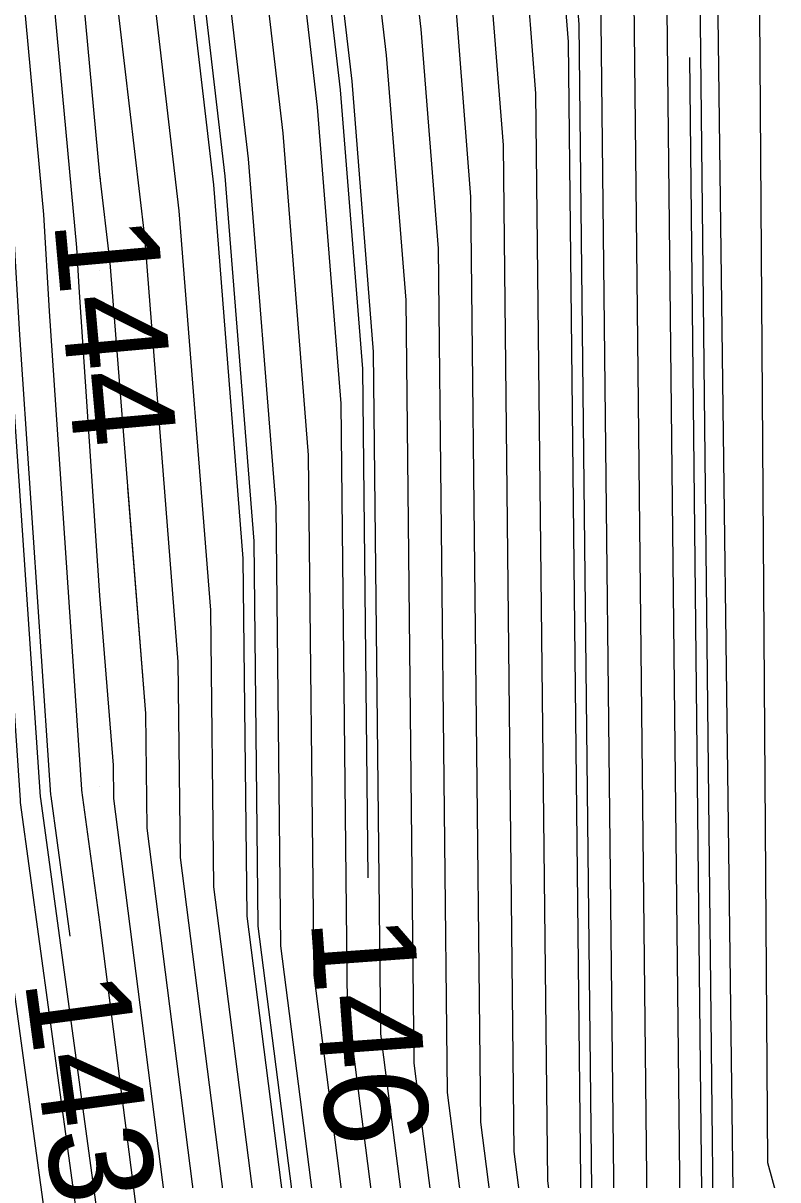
# Model space of a CAD drawing. Extents: x 2354170 to 2357230, y 866100 to 868290.
# Drawn here: x 2355318.49 to 2355333.12, y 867232.39 to 867254.81 of the extents above; entities that cross this region are included whole.
import ezdxf

# ---------------------------------------------------------------- set-up
doc = ezdxf.new("R2010")
doc.units = 0
for name, color, linetype in [('Default', 7, 'Continuous'), ('DTM Contours Major', 7, 'Continuous'), ('DTM Contours Minor', 7, 'Continuous'), ('DTM Contours Minor Text', 7, 'Continuous'), ('Exist DTM QL2 LIDAR Elevation Point', 7, 'Continuous'), ('PH Exist DTM Breakline', 7, 'Continuous')]:
    doc.layers.add(name, color=color, linetype=linetype)

msp = doc.modelspace()

# ---------------------------------------------------------------- linework, layer by layer
at = {"layer": 'Default'}
for points in [[(2355319.985, 867251.785), (2355319.975, 867251.867), (2355319.19, 867260.343), (2355319.368, 867269.916), (2355318.004, 867278.551), (2355317.752, 867281.744), (2355317.472, 867285.02), (2355316.233, 867300.088), (2355315.902, 867306.817), (2355315.65, 867310.971), (2355314.516, 867318.094), (2355314.356, 867320.369), (2355313.763, 867322.746), (2355312.543, 867330.052), (2355312.107, 867332.22), (2355309.975, 867336.624), (2355308.819, 867339.101), (2355307.997, 867341.992), (2355305.42, 867349.972)], [(2355319.397, 867237.112), (2355319.027, 867239.822), (2355319.025, 867239.849), (2355318.421, 867248.766), (2355318.25, 867251.74), (2355317.383, 867261.102), (2355317.541, 867269.622), (2355316.327, 867277.307), (2355315.861, 867283.216), (2355315.342, 867289.279), (2355314.456, 867300.067), (2355314.075, 867307.802), (2355313.9, 867310.676), (2355312.59, 867318.909), (2355312.498, 867320.219), (2355312.156, 867321.588), (2355310.747, 867330.026), (2355310.616, 867330.678), (2355309.975, 867332.003), (2355308.112, 867335.993)], [(2355324.745, 867321.786), (2355324.886, 867321.223), (2355325.429, 867313.48), (2355325.562, 867312.643), (2355326.256, 867301.232), (2355326.306, 867300.207), (2355326.612, 867296.494), (2355328.63, 867282.627), (2355328.865, 867281.251), (2355331.524, 867259.343), (2355331.517, 867259.021), (2355331.552, 867258.718), (2355331.573, 867258.453), (2355331.885, 867229.518), (2355331.928, 867229.182), (2355332.073, 867223.063), (2355332.065, 867222.909), (2355332.07, 867222.755), (2355332.084, 867222.204)], [(2355321.095, 867291.446), (2355321.686, 867284.263), (2355322.206, 867280.687), (2355323.31, 867274.229), (2355324.307, 867266.011), (2355324.164, 867259.653), (2355324.859, 867253.686), (2355325.274, 867248.439), (2355325.417, 867235.218), (2355326.137, 867229.585), (2355326.211, 867226.431), (2355325.974, 867221.45), (2355326.104, 867216.47), (2355326.502, 867200.83), (2355326.838, 867196.019), (2355327.334, 867191.821)], [(2355319.087, 867230.395), (2355317.83, 867239.582), (2355317.827, 867239.642), (2355317.272, 867247.842), (2355316.974, 867253.018), (2355316.178, 867261.608), (2355316.323, 867269.425), (2355315.21, 867276.477), (2355314.601, 867284.197)], [(2355329.421, 867281.953), (2355331.579, 867264.169), (2355332.322, 867260.435), (2355332.39, 867259.59), (2355332.498, 867258.506), (2355332.624, 867257.007), (2355332.764, 867255), (2355332.921, 867232.726), (2355333.121, 867231.994)], [(2355323.491, 867281.075), (2355324.421, 867275.633), (2355325.75, 867264.678), (2355325.634, 867259.527), (2355326.197, 867254.692), (2355326.534, 867250.442), (2355326.711, 867234.078), (2355327.295, 867229.504), (2355327.384, 867225.757), (2355327.193, 867221.742), (2355327.297, 867217.727), (2355327.772, 867199.042), (2355328.032, 867195.324), (2355328.417, 867192.065), (2355328.492, 867190.003), (2355328.522, 867187.065), (2355328.327, 867183.805), (2355329.22, 867162.253), (2355329.368, 867160.009), (2355329.464, 867156.758), (2355329.051, 867154.522), (2355329.386, 867152.592), (2355330.194, 867127.834)], [(2355322.849, 867280.881), (2355323.865, 867274.931), (2355325.029, 867265.344), (2355324.899, 867259.59), (2355325.528, 867254.189), (2355325.904, 867249.44), (2355326.064, 867234.648), (2355326.716, 867229.545), (2355326.798, 867226.094), (2355326.583, 867221.596), (2355326.7, 867217.098), (2355327.137, 867199.936), (2355327.435, 867195.672), (2355327.876, 867191.934), (2355327.947, 867190.004), (2355327.981, 867186.619), (2355327.757, 867182.863), (2355328.589, 867162.783), (2355328.771, 867160.009), (2355328.861, 867156.965), (2355328.346, 867154.172), (2355328.763, 867151.759), (2355329.518, 867128.639)], [(2355321.564, 867280.494), (2355322.754, 867273.527), (2355323.585, 867266.678), (2355323.429, 867259.717), (2355324.189, 867253.182), (2355324.645, 867247.437), (2355324.77, 867235.788), (2355325.557, 867229.625), (2355325.625, 867226.767), (2355325.365, 867221.304), (2355325.507, 867215.841), (2355325.867, 867201.724), (2355326.241, 867196.367), (2355326.795, 867191.671), (2355326.856, 867190.005), (2355326.9, 867185.726), (2355326.616, 867180.979), (2355327.326, 867163.843), (2355327.578, 867160.009), (2355327.656, 867157.379), (2355326.934, 867153.47), (2355327.518, 867150.095), (2355328.166, 867130.25)], [(2355328.31, 867280.548), (2355330.802, 867260.01), (2355330.781, 867259.084), (2355330.883, 867258.215), (2355330.943, 867257.451), (2355331.238, 867230.088)], [(2355323.996, 867203.903), (2355323.961, 867204.405), (2355323.718, 867213.956), (2355323.538, 867220.867), (2355323.867, 867227.778), (2355323.82, 867229.746), (2355322.83, 867237.497), (2355322.755, 867244.433), (2355322.181, 867251.673), (2355321.223, 867259.906), (2355321.42, 867268.678), (2355321.088, 867271.42), (2355319.975, 867277.932), (2355319.681, 867279.795), (2355319.643, 867280.272)], [(2355320.922, 867280.3), (2355322.199, 867272.824), (2355322.864, 867267.345), (2355322.693, 867259.78), (2355323.52, 867252.679), (2355324.015, 867246.436), (2355324.123, 867236.358), (2355324.978, 867229.665), (2355325.039, 867227.104), (2355324.756, 867221.158), (2355324.911, 867215.213), (2355325.231, 867202.618), (2355325.644, 867196.714), (2355326.255, 867191.54), (2355326.311, 867190.006), (2355326.359, 867185.28), (2355326.045, 867180.037), (2355326.694, 867164.373), (2355326.981, 867160.01), (2355327.053, 867157.585), (2355326.228, 867153.119), (2355326.896, 867149.263), (2355327.49, 867131.056)], [(2355320.279, 867280.106), (2355321.643, 867272.122), (2355322.142, 867268.012), (2355321.958, 867259.843), (2355322.851, 867252.176), (2355323.385, 867245.435), (2355323.477, 867236.927), (2355324.399, 867229.706), (2355324.453, 867227.441), (2355324.147, 867221.012), (2355324.314, 867214.584), (2355324.596, 867203.512), (2355325.047, 867197.062), (2355325.714, 867191.408), (2355325.765, 867190.006), (2355325.818, 867184.834), (2355325.475, 867179.095), (2355326.063, 867164.903), (2355326.384, 867160.01), (2355326.45, 867157.792), (2355325.522, 867152.769), (2355326.273, 867148.431), (2355326.814, 867131.861)], [(2355327.754, 867279.846), (2355330.081, 867260.677), (2355330.046, 867259.147), (2355330.213, 867257.712), (2355330.313, 867256.45), (2355330.591, 867230.658)], [(2355325.463, 867133.472), (2355325.029, 867146.767), (2355324.111, 867152.067), (2355325.244, 867158.205), (2355325.191, 867160.01), (2355324.8, 867165.963), (2355324.334, 867177.211), (2355324.736, 867183.941), (2355324.674, 867190.007), (2355324.633, 867191.145), (2355323.852, 867197.757), (2355323.325, 867205.299), (2355323.121, 867213.327), (2355322.929, 867220.721), (2355323.281, 867228.114), (2355323.241, 867229.786), (2355322.183, 867238.067), (2355322.125, 867243.432), (2355321.512, 867251.169), (2355320.487, 867259.97), (2355320.699, 867269.345), (2355320.532, 867270.718), (2355319.975, 867273.978), (2355319.122, 867279.381)], [(2355322.662, 867229.826), (2355321.536, 867238.637), (2355321.495, 867242.431), (2355320.843, 867250.666), (2355319.975, 867258.118), (2355319.792, 867260.09), (2355319.975, 867269.93), (2355319.977, 867270.012), (2355319.976, 867270.016), (2355319.975, 867270.024), (2355318.563, 867278.966)], [(2355327.198, 867279.144), (2355329.359, 867261.344), (2355329.311, 867259.211), (2355329.544, 867257.209), (2355329.683, 867255.448), (2355329.945, 867231.228)], [(2355323.161, 867144.271), (2355321.993, 867151.015), (2355323.436, 867158.826), (2355323.401, 867160.011), (2355322.906, 867167.553), (2355322.622, 867174.385), (2355323.114, 867182.603), (2355323.038, 867190.009), (2355323.011, 867190.751), (2355322.061, 867198.799), (2355321.419, 867207.981), (2355321.331, 867211.442), (2355321.101, 867220.283), (2355321.522, 867229.124), (2355321.504, 867229.907), (2355320.243, 867239.777), (2355320.236, 867240.428), (2355319.975, 867243.717), (2355319.571, 867249.689), (2355319.526, 867250.463), (2355318.588, 867260.596), (2355318.759, 867269.818), (2355317.445, 867278.136)], [(2355322.539, 867143.439), (2355321.287, 867150.664), (2355322.833, 867159.032), (2355322.804, 867160.011), (2355322.274, 867168.083), (2355322.052, 867173.442), (2355322.573, 867182.156), (2355322.493, 867190.01), (2355322.471, 867190.62), (2355321.464, 867199.147), (2355320.784, 867208.875), (2355320.735, 867210.814), (2355320.492, 867220.137), (2355320.936, 867229.461), (2355320.925, 867229.947), (2355319.975, 867237.38), (2355319.625, 867239.943), (2355319.624, 867239.953), (2355318.996, 867249.227), (2355318.888, 867251.102), (2355317.985, 867260.849), (2355318.15, 867269.72), (2355316.886, 867277.722)], [(2355326.087, 867277.74), (2355327.915, 867262.677), (2355327.84, 867259.337), (2355328.205, 867256.202), (2355328.424, 867253.446), (2355328.651, 867232.368), (2355329.032, 867229.384), (2355329.142, 867224.747), (2355329.02, 867222.18), (2355329.087, 867219.612), (2355329.678, 867196.361), (2355329.824, 867194.282), (2355330.039, 867192.46), (2355330.128, 867190.001), (2355330.145, 867188.404), (2355330.039, 867186.632), (2355331.115, 867160.663), (2355331.158, 867160.008), (2355331.273, 867156.138), (2355331.169, 867155.574), (2355331.253, 867155.088), (2355331.825, 867137.57)], [(2355325.532, 867277.037), (2355327.194, 867263.344), (2355327.105, 867259.4), (2355327.536, 867255.699), (2355327.794, 867252.444), (2355328.004, 867232.938), (2355328.453, 867229.424), (2355328.556, 867225.084), (2355328.411, 867222.034), (2355328.49, 867218.984), (2355329.043, 867197.255), (2355329.226, 867194.629), (2355329.498, 867192.328), (2355329.583, 867190.002), (2355329.604, 867187.958), (2355329.468, 867185.69), (2355330.483, 867161.193), (2355330.561, 867160.008), (2355330.67, 867156.345), (2355330.463, 867155.224), (2355330.631, 867154.256), (2355331.545, 867126.222)], [(2355315.768, 867276.892), (2355316.932, 867269.524), (2355316.78, 867261.355), (2355317.612, 867252.379), (2355317.846, 867248.304), (2355318.426, 867239.746), (2355318.429, 867239.702), (2355319.74, 867230.114), (2355319.247, 867220.785), (2355319.318, 867219.554), (2355319.554, 867210.001), (2355319.975, 867204.058), (2355320.27, 867199.841), (2355321.39, 867190.357), (2355321.402, 867190.011), (2355321.492, 867181.264), (2355320.911, 867171.558), (2355321.011, 867169.143), (2355321.61, 867160.012), (2355321.627, 867159.446), (2355319.975, 867150.5), (2355319.903, 867150.005), (2355319.975, 867149.39), (2355321.294, 867141.775)], [(2355325.018, 867275.994), (2355326.472, 867264.011), (2355326.37, 867259.464), (2355326.867, 867255.195), (2355327.164, 867251.443), (2355327.357, 867233.508), (2355327.874, 867229.464), (2355327.97, 867225.421), (2355327.802, 867221.888), (2355327.894, 867218.355), (2355328.408, 867198.148), (2355328.629, 867194.977), (2355328.958, 867192.197), (2355329.037, 867190.002), (2355329.063, 867187.511), (2355328.898, 867184.748), (2355329.251, 867176.211)], [(2355327.53, 867271.132), (2355328.637, 867262.01), (2355328.576, 867259.274), (2355328.875, 867256.705), (2355329.054, 867254.447), (2355329.298, 867231.798), (2355329.611, 867229.343), (2355329.728, 867224.41), (2355329.629, 867222.326), (2355329.683, 867220.241), (2355330.314, 867195.467), (2355330.421, 867193.934), (2355330.579, 867192.591), (2355330.674, 867190), (2355330.685, 867188.85), (2355330.609, 867187.574), (2355331.284, 867171.289)], [(2355323.59, 867146.224), (2355322.699, 867151.366), (2355324.039, 867158.619), (2355323.997, 867160.011), (2355323.537, 867167.023), (2355323.193, 867175.327), (2355323.655, 867183.049), (2355323.584, 867190.009), (2355323.552, 867190.882), (2355322.658, 867198.452), (2355322.055, 867207.087), (2355321.928, 867212.07), (2355321.71, 867220.429), (2355322.108, 867228.788), (2355322.083, 867229.867), (2355320.89, 867239.207), (2355320.866, 867241.429), (2355320.518, 867245.809)]]:
    msp.add_lwpolyline(points, dxfattribs=at)
at = {"layer": 'DTM Contours Major'}
msp.add_lwpolyline([(2355323.791, 867221.976), (2355324.062, 867227.665), (2355324.013, 867229.733), (2355323.046, 867237.307), (2355322.965, 867244.767), (2355322.405, 867251.84), (2355321.468, 867259.885), (2355321.661, 867268.456), (2355321.273, 867271.654), (2355319.975, 867279.25), (2355319.867, 867279.934), (2355319.853, 867280.109)], dxfattribs=at)
at = {"layer": 'DTM Contours Minor'}
for points in [[(2355324.133, 867281.269), (2355324.976, 867276.335), (2355326.472, 867264.011), (2355326.37, 867259.464), (2355326.867, 867255.195), (2355327.164, 867251.443), (2355327.357, 867233.508), (2355327.874, 867229.464), (2355327.97, 867225.421), (2355327.802, 867221.888), (2355327.894, 867218.355), (2355328.408, 867198.148), (2355328.629, 867194.977), (2355328.958, 867192.197), (2355329.037, 867190.002), (2355329.063, 867187.511), (2355328.898, 867184.748), (2355329.852, 867161.723), (2355329.964, 867160.008), (2355330.067, 867156.552), (2355329.757, 867154.873), (2355330.008, 867153.424), (2355330.87, 867127.028)], [(2355321.992, 867280.623), (2355323.125, 867273.995), (2355324.066, 867266.233), (2355323.919, 867259.674), (2355324.636, 867253.518), (2355325.065, 867248.105), (2355325.171, 867238.245)], [(2355324.111, 867135.083), (2355323.784, 867145.103), (2355322.699, 867151.366), (2355324.039, 867158.619), (2355323.997, 867160.011), (2355323.537, 867167.023), (2355323.193, 867175.327), (2355323.655, 867183.049), (2355323.584, 867190.009), (2355323.552, 867190.882), (2355322.658, 867198.452), (2355322.055, 867207.087), (2355321.928, 867212.07), (2355321.71, 867220.429), (2355322.108, 867228.788), (2355322.083, 867229.867), (2355320.89, 867239.207), (2355320.866, 867241.429), (2355320.173, 867250.163), (2355319.975, 867251.867), (2355319.19, 867260.343), (2355319.368, 867269.916), (2355318.004, 867278.551)], [(2355326.828, 867278.676), (2355328.878, 867261.788), (2355328.821, 867259.253), (2355329.098, 867256.873), (2355329.263, 867254.781), (2355329.513, 867231.608), (2355329.804, 867229.33), (2355329.924, 867224.298), (2355329.832, 867222.374), (2355329.882, 867220.45), (2355330.525, 867195.169), (2355330.62, 867193.819), (2355330.759, 867192.635), (2355330.855, 867190), (2355330.866, 867188.999), (2355330.849, 867188.725)], [(2355321.844, 867182.367), (2355321.766, 867190.011), (2355321.75, 867190.444), (2355320.668, 867199.61), (2355319.975, 867209.524), (2355319.94, 867210.012), (2355319.699, 867219.82), (2355319.669, 867220.338), (2355319.975, 867226.14), (2355320.155, 867229.91), (2355320.152, 867230.001), (2355319.975, 867231.389), (2355318.827, 867239.782), (2355318.825, 867239.815), (2355318.23, 867248.612), (2355318.037, 867251.953), (2355317.182, 867261.187), (2355317.338, 867269.589), (2355316.141, 867277.169)], [(2355331.406, 867254.143), (2355331.669, 867229.708)]]:
    msp.add_lwpolyline(points, dxfattribs=at)
at = {"layer": 'Exist DTM QL2 LIDAR Elevation Point'}
for p, q in [((2355319.975, 867250.013), (2355319.975, 867250.013)), ((2355319.975, 867240.013), (2355319.975, 867240.013))]:
    msp.add_line(p, q, dxfattribs=at)
at = {"layer": 'PH Exist DTM Breakline'}
msp.add_lwpolyline([(2355331.788, 867125.933), (2355331.895, 867160.008), (2355332.095, 867192.96), (2355332.294, 867229.157), (2355331.909, 867258.987), (2355330.369, 867283.152), (2355328.116, 867300.229), (2355326.882, 867312.866), (2355326.195, 867321.329), (2355324.13, 867330.223), (2355321.362, 867341.792), (2355317.99, 867347.937), (2355314.379, 867355.251), (2355307.342, 867366.532), (2355301.326, 867373.683), (2355295.488, 867379.25), (2355288.031, 867384.762), (2355286.14, 867386.551), (2355286.514, 867387.031), (2355286.635, 867388.655), (2355285.418, 867389.374), (2355282.861, 867389.676), (2355280.46, 867391.235)], dxfattribs=at)

# ---------------------------------------------------------------- texts
at = {"layer": 'Default'}
for s, rotation, p in [('144', 275.1054, (2355319.083, 867250.977)), ('143', 277.6406, (2355318.51, 867236.262))]:
    msp.add_text(s, height=2, rotation=rotation, dxfattribs=at).set_placement(p)
at = {"layer": 'DTM Contours Minor Text'}
msp.add_text('146', height=2, rotation=274.1288, dxfattribs=at).set_placement((2355324.061, 867237.445))

doc.saveas('drawing.dxf')
